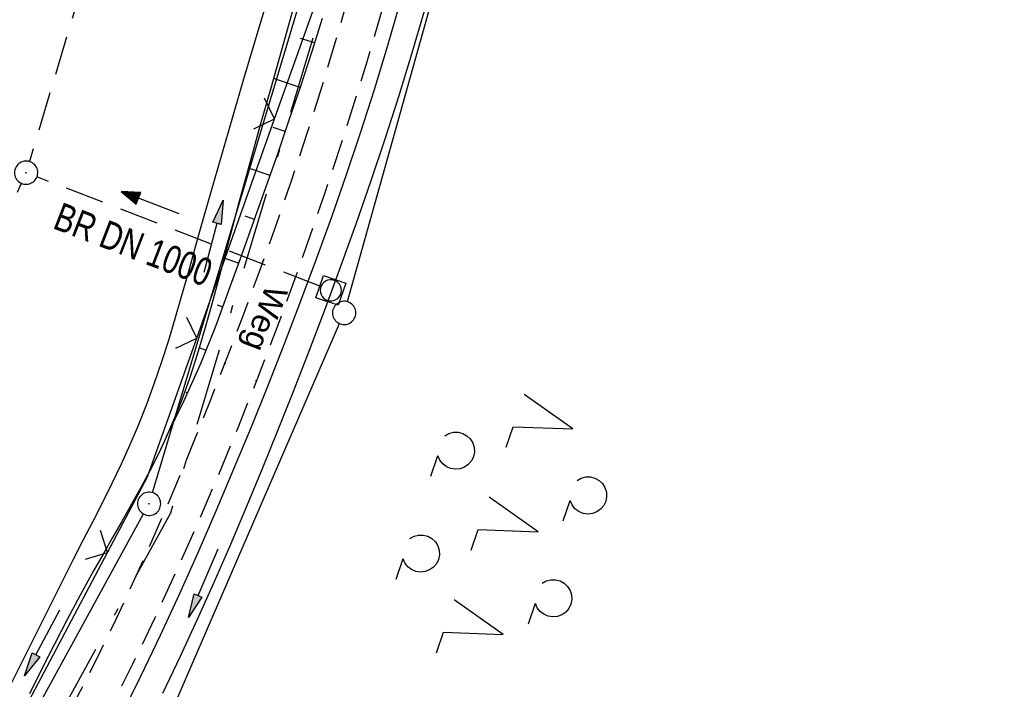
# Model space of a CAD drawing. Extents: x 510526 to 513920, y 467229 to 478797.
# Tile 362 of 467: x 512331 to 512394, y 475921 to 475964. Entities that reach past the tile are written whole.
import ezdxf

# ---------------------------------------------------------------- set-up
doc = ezdxf.new("R2010")
doc.units = 0
doc.header["$LTSCALE"] = 10
doc.header["$MEASUREMENT"] = 0
for name, pattern in [('AUSGEZOGEN', [0]), ('LT00', [0]), ('LT08', [0.42, 0.2, -0.1, 0.02, -0.1]), ('LT11', [0.3, 0.2, -0.1]), ('STRICHLINIE2', [0.375, 0.25, -0.125])]:
    doc.linetypes.add(name, pattern=pattern)
doc.layers.get('0').update_dxf_attribs({"linetype": 'LT00'})
for name, color, linetype in [('-Halt-Pfeil', 4, 'LT00'), ('-Haltung', 182, 'STRICHLINIE2'), ('-Haltungsbeschriftung', 182, 'LT00'), ('DFK_AB_L', 21, 'LT00'), ('DFK_AB_P', 7, 'LT00'), ('DFK_GZPKT', 250, 'LT00'), ('DFK_KATASTER', 250, 'LT00'), ('DFK_NUTZUNG', 250, 'LT00'), ('FELDWEG_TEXT', 1, 'Continuous'), ('GEMEINDEGRENZE', 3, 'LT08'), ('PFEIL', 140, 'AUSGEZOGEN'), ('V89_BOESCH', 250, 'LT00'), ('V89_BOSCHUNG', 250, 'LT00'), ('V89_FELDWEG', 250, 'LT11'), ('V89_GRABEN', 250, 'LT00'), ('V89_KA_MULD', 182, 'LT00'), ('V89_KA_PRUF', 182, 'LT00'), ('V89_ZAUN', 40, 'LT00')]:
    doc.layers.add(name, color=color, linetype=linetype)
doc.styles.add('Beschrift', font='ARIAL.TTF')
doc.styles.add('Haltungsbeschriftung', font='ARIAL.TTF', dxfattribs={"width": 0.75})

# ---------------------------------------------------------------- blocks, each defined once
blk = doc.blocks.new('SYMB7010')
at = {"color": 0, "linetype": 'ByBlock'}
for points in [[(-0.031408, 0.499213), (-0.093728, 0.49134), (-0.15457, 0.475719), (-0.212975, 0.452595), (-0.268021, 0.422333), (-0.31884, 0.385411), (-0.36463, 0.342411), (-0.40467, 0.29401), (-0.438329, 0.240973), (-0.465074, 0.184136), (-0.484486, 0.124395), (-0.496256, 0.062692), (-0.5002, 0)], [(0.5002, 0), (0.496256, 0.062692), (0.484485, 0.124395), (0.465074, 0.184136), (0.438329, 0.240973), (0.40467, 0.29401), (0.36463, 0.342411), (0.31884, 0.385411), (0.268021, 0.422333), (0.212975, 0.452595), (0.15457, 0.475719), (0.093728, 0.49134), (0.031408, 0.499213), (-0.031408, 0.499213)], [(-0.5002, 0), (-0.496256, -0.062692), (-0.484486, -0.124395), (-0.465075, -0.184136), (-0.438329, -0.240973), (-0.404671, -0.29401), (-0.36463, -0.342411), (-0.31884, -0.385411), (-0.268021, -0.422333), (-0.212975, -0.452595), (-0.154571, -0.475719), (-0.093728, -0.49134), (-0.031408, -0.499213), (0.031408, -0.499213)], [(0.031408, -0.499213), (0.093728, -0.491341), (0.15457, -0.475719), (0.212975, -0.452595), (0.268021, -0.422333), (0.31884, -0.385411), (0.36463, -0.342411), (0.404671, -0.294011), (0.438329, -0.240974), (0.465075, -0.184136), (0.484486, -0.124395), (0.496256, -0.062692), (0.500201, 0)]]:
    blk.add_lwpolyline(points, dxfattribs=at)
blk = doc.blocks.new('SYMB0003')
at = {"color": 0, "linetype": 'ByBlock'}
for p, q in [((-0.015712, 0), (0.010166, 0.012015)), ((0, -0.021257), (-0.015712, 0)), ((0.010166, 0.012015), (0, -0.021257))]:
    blk.add_line(p, q, dxfattribs=at)
for points in [[(-0.031395, 0.499013), (-0.093691, 0.491144), (-0.154509, 0.475528), (-0.21289, 0.452414), (-0.267913, 0.422164), (-0.318712, 0.385257), (-0.364484, 0.342274), (-0.404509, 0.293893), (-0.438154, 0.240877), (-0.464888, 0.184062), (-0.484292, 0.124345), (-0.496058, 0.062667), (-0.5, 0)], [(0.5, 0), (0.496057, 0.062667), (0.484292, 0.124345), (0.464888, 0.184062), (0.438153, 0.240877), (0.404509, 0.293893), (0.364484, 0.342274), (0.318712, 0.385257), (0.267913, 0.422164), (0.21289, 0.452414), (0.154509, 0.475528), (0.093691, 0.491144), (0.031395, 0.499013), (-0.031395, 0.499013)], [(-0.5, 0), (-0.496058, -0.062667), (-0.484292, -0.124345), (-0.464888, -0.184062), (-0.438154, -0.240877), (-0.404509, -0.293893), (-0.364485, -0.342274), (-0.318712, -0.385257), (-0.267914, -0.422164), (-0.21289, -0.452414), (-0.154509, -0.475529), (-0.093691, -0.491144), (-0.031395, -0.499014), (0.031395, -0.499014)], [(0.031395, -0.499014), (0.093691, -0.491144), (0.154509, -0.475529), (0.21289, -0.452414), (0.267914, -0.422164), (0.318712, -0.385257), (0.364485, -0.342274), (0.404509, -0.293893), (0.438154, -0.240877), (0.464889, -0.184062), (0.484292, -0.124345), (0.496058, -0.062667), (0.5, 0)]]:
    blk.add_lwpolyline(points, dxfattribs=at)
blk = doc.blocks.new('SYMB0011')
at = {"color": 0, "linetype": 'ByBlock'}
for p, q in [((0.5, 0), (-0.5, 0)), ((0, 0.5), (0, -0.5))]:
    blk.add_line(p, q, dxfattribs=at)
blk = doc.blocks.new('SYMB1210')
at = {"color": 0, "linetype": 'ByBlock'}
blk.add_line((0.018815, -0.179014), (0.055623, -0.17119), dxfattribs=at)
for points in [[(-0.2, -0.2), (-0.2, 0.2), (0.2, 0.2), (0.2, -0.2), (-0.2, -0.2)], [(0.018815, 0.179014), (-0.018815, 0.179014), (-0.055623, 0.17119), (-0.09, 0.155885), (-0.120444, 0.133766), (-0.145623, 0.105801), (-0.164438, 0.073213), (-0.176067, 0.037424), (-0.18, 0)], [(0.18, 0), (0.176067, 0.037424), (0.164438, 0.073213), (0.145623, 0.105801), (0.120444, 0.133766), (0.09, 0.155885), (0.055623, 0.17119), (0.018815, 0.179014)], [(-0.18, 0), (-0.176067, -0.037424), (-0.164438, -0.073213), (-0.145623, -0.105801), (-0.120444, -0.133766), (-0.09, -0.155885), (-0.055623, -0.17119), (-0.018815, -0.179014), (0.018815, -0.179014)], [(0.055623, -0.17119), (0.09, -0.155885), (0.120444, -0.133766), (0.145623, -0.105801), (0.164438, -0.073213), (0.176067, -0.037424), (0.18, 0)]]:
    blk.add_lwpolyline(points, dxfattribs=at)
blk = doc.blocks.new('SYMB0024')
at = {"color": 0, "linetype": 'ByBlock'}
for p, q in [((-0.5, 0.5), (0, 0)), ((0, 0), (0.5, 0.5))]:
    blk.add_line(p, q, dxfattribs=at)
blk = doc.blocks.new('Pfreil3')
at = {"layer": 'PFEIL'}
blk.add_hatch(color=256, dxfattribs=at).paths.add_polyline_path([(-1.549, 0.273), (-1.549, -0.273), (0, 0)])
for p, q in [((-1.549, 0), (-4.831, 0)), ((-1.549, -0.273), (-1.549, 0.273)), ((-1.549, 0.273), (0, 0)), ((0, 0), (-1.549, -0.273))]:
    blk.add_line(p, q, dxfattribs=at)
blk = doc.blocks.new('SYMB7200')
at = {"color": 0, "linetype": 'ByBlock'}
for p, q in [((-0.255, 0.315), (-0.115, 0.315)), ((0.445, 0.315), (0.585, 0.315)), ((0, 0.185), (-0.11, -0.185)), ((0.7, 0.185), (0.59, -0.185)), ((-0.255, -0.585), (-0.115, -0.585)), ((0.445, -0.585), (0.585, -0.585))]:
    blk.add_line(p, q, dxfattribs=at)
for points in [[(-0.393816, 0.316692), (-0.416239, 0.337055), (-0.432849, 0.362384), (-0.442589, 0.391064), (-0.444836, 0.42127), (-0.439449, 0.451077), (-0.426769, 0.478585), (-0.407606, 0.502042), (-0.38318, 0.519953), (-0.355047, 0.531177), (-0.325, 0.535), (-0.294953, 0.531177), (-0.26682, 0.519953), (-0.242394, 0.502042), (-0.223231, 0.478585), (-0.210551, 0.451077), (-0.205164, 0.42127), (-0.207411, 0.391064), (-0.21715, 0.362383), (-0.233761, 0.337055), (-0.256184, 0.316692)], [(0.306184, 0.316692), (0.283761, 0.337055), (0.267151, 0.362383), (0.257411, 0.391064), (0.255164, 0.42127), (0.260551, 0.451077), (0.273231, 0.478585), (0.292394, 0.502042), (0.31682, 0.519953), (0.344953, 0.531177), (0.375, 0.535), (0.405047, 0.531177), (0.43318, 0.519953), (0.457606, 0.502041), (0.476769, 0.478585), (0.489449, 0.451077), (0.494836, 0.42127), (0.492589, 0.391064), (0.48285, 0.362383), (0.466239, 0.337055), (0.443816, 0.316692)], [(-0.45, -0.185), (-0.59, -0.185), (-0.7, 0.185), (-0.81, -0.185)], [(0.25, -0.185), (0.11, -0.185), (0, 0.185)], [(0.95, -0.185), (0.81, -0.185), (0.7, 0.185)], [(-0.393815, -0.583308), (-0.416239, -0.562945), (-0.432849, -0.537616), (-0.442589, -0.508936), (-0.444836, -0.47873), (-0.439448, -0.448923), (-0.426769, -0.421415), (-0.407606, -0.397958), (-0.38318, -0.380047), (-0.355047, -0.368823), (-0.325, -0.365), (-0.294953, -0.368823), (-0.26682, -0.380047), (-0.242394, -0.397959), (-0.223231, -0.421415), (-0.210551, -0.448923), (-0.205164, -0.47873), (-0.207411, -0.508936), (-0.217151, -0.537617), (-0.233761, -0.562945), (-0.256184, -0.583308)], [(0.306185, -0.583308), (0.283761, -0.562945), (0.267151, -0.537616), (0.257411, -0.508936), (0.255164, -0.47873), (0.260552, -0.448923), (0.273231, -0.421415), (0.292394, -0.397958), (0.31682, -0.380047), (0.344953, -0.368823), (0.375, -0.365), (0.405047, -0.368823), (0.43318, -0.380047), (0.457606, -0.397959), (0.476769, -0.421415), (0.489449, -0.448923), (0.494836, -0.47873), (0.492589, -0.508936), (0.482849, -0.537617), (0.466239, -0.562945), (0.443815, -0.583308)]]:
    blk.add_lwpolyline(points, dxfattribs=at)
blk = doc.blocks.new('SYMB0070')
at = {"color": 0, "linetype": 'ByBlock'}
for p, q in [((-0.5, 0), (0.2, 0)), ((0.5, 0), (0.2, 0.1)), ((0.2, 0.1), (0.2, 0)), ((0.468, 0), (0.21, 0.086)), ((0.21, 0.086), (0.21, -0.086)), ((0.21, -0.086), (0.468, 0)), ((0.22, -0.072), (0.437, 0)), ((0.23, -0.058), (0.405, 0)), ((0.24, -0.045), (0.374, 0)), ((0.342, 0), (0.25, 0.031)), ((0.25, 0.031), (0.25, -0.031)), ((0.25, -0.031), (0.342, 0)), ((0.26, -0.017), (0.31, 0)), ((0.27, -0.003), (0.279, 0))]:
    blk.add_line(p, q, dxfattribs=at)
for points in [[(0.2, 0), (0.2, -0.1), (0.5, 0)], [(0.437, 0), (0.22, 0.072), (0.22, -0.072)], [(0.405, 0), (0.23, 0.058), (0.23, -0.058)], [(0.374, 0), (0.24, 0.045), (0.24, -0.045)], [(0.31, 0), (0.26, 0.017), (0.26, -0.017)], [(0.279, 0), (0.27, 0.003), (0.27, -0.003)]]:
    blk.add_lwpolyline(points, dxfattribs=at)

msp = doc.modelspace()

# ---------------------------------------------------------------- linework, layer by layer
at = {"layer": '-Haltung'}
for p, q in [((512347.596, 476009.353), (512331.292, 475954.612)), ((512350.007, 475946.574), (512331.778, 475953.623)), ((512310.398, 475908.233), (512330.769, 475953.21))]:
    msp.add_line(p, q, dxfattribs=at)
at = {"layer": 'DFK_AB_L'}
for p, q in [((512339.216, 475933.259), (512364.465, 476017.432)), ((512321.181, 475900.027), (512338.64, 475931.883))]:
    msp.add_line(p, q, dxfattribs=at)
at = {"layer": 'DFK_KATASTER'}
for p, q in [((512371.188, 476014.978), (512351.772, 475945.572)), ((512336.548, 475910.108), (512351.272, 475944.161))]:
    msp.add_line(p, q, dxfattribs=at)
at = {"layer": 'GEMEINDEGRENZE', "ltscale": 2.5, "flags": 128}
msp.add_lwpolyline([(512449.042, 475402.043), (512420.177, 475407.565), (512394.807, 475414.054), (512349.273, 475430.894), (512332.552, 475438.84), (512267.813, 475490.734), (512251.305, 475522.191), (512242.372, 475555.297), (512229.966, 475584.983), (512227.01, 475610.403), (512238.863, 475661.136), (512275.546, 475791.694), (512297.962, 475860.403), (512299.316, 475864.34), (512322.104, 475898.593), (512340.391, 475931.958), (512366.594, 476019.311), (512318.086, 476028.592), (512312.283, 476031.122), (512305.694, 476033.81), (512287.822, 475996.961), (512243.161, 475928.693), (512232.748, 475919.285), (512200.581, 475820.897), (512193.735, 475799.022), (512174.798, 475704.059), (512153.081, 475591.513), (512137.53, 475520.718), (512131.519, 475505.406), (512079.506, 475365.736), (512045.164, 475285.065), (511996.853, 475193.51), (511968.58, 475139.946), (511923.925, 475031.144), (511909.15, 474966.235), (511901.23, 474898.737), (511940.213, 474729.591), (511948.11, 474671.168), (511959.932, 474649.278), (511949.368, 474579.355), (511923.586, 474424.01), (511922.286, 474397.281), (511902.072, 474265.529), (511883.418, 474171.19), (511840.834, 474046.671), (511811.057, 474002.189), (511789.857, 473974.022), (511738.643, 473910.572), (511734.929, 473905.975), (511711.896, 473880.455), (511676.775, 473841.536), (511661.057, 473825.368), (511656.149, 473820.18), (511647.785, 473811.308), (511604.862, 473771.83), (511589.09, 473758.195), (511554.149, 473690.454), (511530.615, 473670.042), (511510.607, 473640.164), (511417.146, 473647.451), (511399.927, 473617.635), (511399.303, 473598.994), (511391.568, 473572.158), (511385.527, 473532.588), (511382.424, 473506.568), (511379.564, 473490.687), (511376.762, 473467.525), (511377.202, 473446.756), (511375.159, 473429.799), (511374.8, 473404.865), (511375.414, 473387.274), (511377.463, 473378.267), (511379.748, 473364.153), (511381.834, 473342.87), (511384.505, 473307.855), (511383.005, 473292.206), (511378.941, 473272.503), (511363.924, 473241.627), (511343.536, 473221.822), (511333.863, 473218.847), (511320.582, 473208.545), (511312.839, 473198.803), (511304.613, 473186.129), (511295.338, 473174.248), (511276.665, 473143.257), (511247.062, 473107.829), (511220.154, 473075.522), (511209.956, 473060.179), (511192.691, 473040.287), (511159.706, 473009.473), (511137.791, 472985.618), (511138.234, 472997.658), (511133.946, 473001.3), (511127.754, 472996.4), (511117.541, 472978.813), (511095.455, 472960.681), (511068.721, 472945.374), (511062.623, 472935.673), (511054.274, 472932.268), (511004.989, 472918.683), (510993.385, 472905.545), (510985.6, 472889.865), (510969.156, 472866.894), (510956.817, 472847.223), (510952.628, 472840.298), (510942.144, 472834.756), (510925.191, 472825.028), (510922.969, 472827.249), (510875.459, 472874.79), (510825.127, 472925.202), (510821.3, 472929.056), (510869.782, 472985.538), (510927.923, 473053.118), (510935.973, 473062.469), (510982.9, 473117.01), (510983.353, 473117.614), (510990.272, 473126.704), (510995.255, 473137.196), (510997.977, 473148.976), (510999.628, 473159.454), (511014.288, 473252.434)], dxfattribs=at)
at = {"layer": 'V89_BOESCH'}
msp.add_lwpolyline([(512340.126, 475936.878), (512341.268, 475939.21), (512342.326, 475941.582), (512343.299, 475943.989), (512344.184, 475946.43), (512344.968, 475948.599), (512345.748, 475950.769), (512346.522, 475952.941), (512347.285, 475955.116), (512348.035, 475957.294), (512348.768, 475959.478), (512349.48, 475961.667), (512350.17, 475963.862)], dxfattribs=at)
at = {"layer": 'V89_BOSCHUNG'}
for p, q in [((512349.67, 475962.264), (512348.746, 475962.553)), ((512348.74, 475959.395), (512347.009, 475959.97)), ((512347.778, 475956.543), (512346.989, 475956.816)), ((512346.791, 475953.705), (512345.396, 475954.196)), ((512345.787, 475950.878), (512345.196, 475951.086)), ((512344.771, 475948.055), (512343.834, 475948.385)), ((512343.759, 475945.226), (512343.41, 475945.354)), ((512342.679, 475942.43), (512342.23, 475942.595)), ((512341.481, 475939.672), (512341.384, 475939.713)), ((512340.179, 475936.983), (512340.173, 475936.986))]:
    msp.add_line(p, q, dxfattribs=at)
at = {"layer": 'V89_FELDWEG', "flags": 128}
for points in [[(512211.533, 475576.705), (512212.595, 475578.845), (512213.653, 475580.987), (512214.707, 475583.131), (512215.753, 475585.279), (512216.788, 475587.432), (512217.811, 475589.591), (512218.817, 475591.757), (512219.805, 475593.932), (512220.773, 475596.117), (512221.716, 475598.313), (512222.863, 475601.084), (512223.965, 475603.873), (512225.02, 475606.68), (512226.026, 475609.506), (512226.979, 475612.349), (512227.876, 475615.208), (512228.714, 475618.084), (512229.492, 475620.976), (512229.983, 475622.947), (512230.449, 475624.924), (512230.892, 475626.906), (512231.316, 475628.893), (512231.724, 475630.884), (512232.12, 475632.878), (512232.507, 475634.874), (512232.889, 475636.871), (512233.269, 475638.869), (512233.651, 475640.866), (512234.038, 475642.862), (512234.434, 475644.856), (512234.841, 475646.847), (512235.265, 475648.835), (512235.838, 475651.392), (512236.44, 475653.943), (512237.067, 475656.487), (512237.715, 475659.027), (512238.381, 475661.562), (512239.061, 475664.094), (512239.753, 475666.624), (512240.452, 475669.151), (512241.155, 475671.677), (512241.859, 475674.203), (512243.437, 475679.899), (512245.001, 475685.597), (512246.554, 475691.298), (512248.095, 475697.001), (512249.626, 475702.707), (512250.522, 475706.064), (512251.417, 475709.422), (512252.312, 475712.779), (512253.208, 475716.136), (512254.108, 475719.492), (512255.013, 475722.847), (512255.925, 475726.2), (512256.845, 475729.551), (512258.364, 475735), (512259.908, 475740.442), (512261.476, 475745.878), (512263.069, 475751.306), (512264.685, 475756.727), (512265.555, 475759.617), (512266.43, 475762.506), (512267.306, 475765.394), (512268.182, 475768.282), (512269.054, 475771.171), (512269.921, 475774.062), (512270.78, 475776.955), (512271.628, 475779.851), (512272.465, 475782.751), (512273.286, 475785.656), (512273.991, 475788.201), (512274.686, 475790.749), (512275.374, 475793.3), (512276.058, 475795.852), (512276.74, 475798.404), (512277.423, 475800.955), (512278.112, 475803.505), (512278.807, 475806.052), (512279.514, 475808.596), (512280.234, 475811.136), (512280.97, 475813.671), (512281.866, 475816.665), (512282.786, 475819.651), (512283.73, 475822.63), (512284.693, 475825.604), (512285.674, 475828.573), (512286.671, 475831.537), (512287.681, 475834.499), (512288.702, 475837.458), (512289.732, 475840.416), (512290.431, 475842.413), (512291.137, 475844.408), (512291.85, 475846.4), (512292.576, 475848.387), (512293.315, 475850.369), (512294.072, 475852.342), (512294.849, 475854.307), (512295.648, 475856.261), (512296.474, 475858.204), (512297.328, 475860.133), (512298.214, 475862.047), (512299.134, 475863.944), (512300.145, 475865.929), (512301.195, 475867.895), (512302.279, 475869.844), (512303.396, 475871.775), (512304.541, 475873.691), (512305.712, 475875.591), (512306.905, 475877.478), (512308.117, 475879.352), (512309.42, 475881.325), (512310.736, 475883.287), (512312.065, 475885.24), (512313.403, 475887.187), (512314.747, 475889.129), (512316.094, 475891.07), (512317.441, 475893.011), (512318.785, 475894.954), (512320.124, 475896.903), (512321.538, 475898.983), (512322.939, 475901.073), (512324.326, 475903.172), (512325.695, 475905.283), (512327.044, 475907.407), (512328.37, 475909.544), (512329.671, 475911.695), (512330.944, 475913.862), (512332.187, 475916.046), (512333.397, 475918.247), (512334.571, 475920.466), (512335.731, 475922.752), (512336.854, 475925.056), (512337.942, 475927.378), (512338.999, 475929.716), (512340.025, 475932.068), (512341.025, 475934.432), (512342, 475936.808), (512342.953, 475939.193), (512343.887, 475941.586), (512345.016, 475944.55), (512346.116, 475947.525), (512347.184, 475950.51), (512348.219, 475953.506), (512349.215, 475956.513), (512350.172, 475959.532), (512351.085, 475962.564), (512351.952, 475965.607), (512352.548, 475967.809), (512353.121, 475970.017), (512353.675, 475972.229), (512354.213, 475974.447), (512354.737, 475976.668), (512355.252, 475978.892), (512355.76, 475981.119), (512356.264, 475983.347), (512356.768, 475985.576), (512357.273, 475987.805), (512357.785, 475990.033), (512358.322, 475992.334), (512358.873, 475994.631), (512359.439, 475996.924), (512360.026, 475999.211), (512360.637, 476001.491), (512361.275, 476003.762), (512361.945, 476006.022), (512362.649, 476008.271), (512363.392, 476010.506), (512364.101, 476012.521), (512364.841, 476014.524), (512365.61, 476016.518), (512366.404, 476018.503), (512367.22, 476020.48), (512368.055, 476022.45), (512368.906, 476024.415), (512369.769, 476026.376), (512370.642, 476028.333), (512371.521, 476030.288), (512372.403, 476032.242), (512373.286, 476034.196), (512374.046, 476035.887), (512374.8, 476037.581), (512375.545, 476039.277), (512376.277, 476040.978), (512376.993, 476042.685), (512377.689, 476044.399), (512378.362, 476046.121), (512379.008, 476047.852), (512379.624, 476049.594), (512380.285, 476051.593), (512380.906, 476053.607), (512381.491, 476055.632), (512382.041, 476057.668), (512382.562, 476059.714), (512383.055, 476061.768), (512383.526, 476063.827), (512383.976, 476065.892), (512384.411, 476067.96), (512384.799, 476069.867), (512385.18, 476071.774), (512385.557, 476073.682), (512385.933, 476075.59), (512386.311, 476077.496), (512386.695, 476079.4), (512387.088, 476081.302), (512387.494, 476083.2), (512387.915, 476085.095), (512388.356, 476086.984), (512388.819, 476088.869), (512389.491, 476091.429), (512390.208, 476093.978), (512390.966, 476096.516), (512391.761, 476099.044), (512392.591, 476101.563), (512393.452, 476104.071), (512394.339, 476106.571), (512395.251, 476109.061), (512396.359, 476112.007), (512397.494, 476114.941), (512398.653, 476117.865), (512399.834, 476120.78), (512401.035, 476123.686), (512402.253, 476126.585), (512403.486, 476129.478), (512404.733, 476132.365), (512405.99, 476135.247), (512407.257, 476138.125), (512408.53, 476141.001), (512409.807, 476143.875), (512411.086, 476146.748), (512412.366, 476149.621), (512413.643, 476152.495), (512414.916, 476155.371), (512416.458, 476158.877), (512417.993, 476162.386), (512419.522, 476165.898), (512421.048, 476169.411), (512422.572, 476172.924), (512424.098, 476176.437), (512425.627, 476179.948), (512427.412, 476184.03), (512429.202, 476188.11), (512430.996, 476192.188), (512432.793, 476196.265), (512434.59, 476200.342), (512436.387, 476204.419), (512437.786, 476207.598), (512439.181, 476210.778), (512440.57, 476213.961), (512441.951, 476217.148), (512443.321, 476220.339), (512444.678, 476223.536), (512446.019, 476226.739), (512447.343, 476229.95), (512448.366, 476232.468), (512449.379, 476234.991), (512450.386, 476237.516), (512451.389, 476240.043), (512452.391, 476242.57), (512453.395, 476245.096), (512454.405, 476247.62), (512455.421, 476250.14), (512456.449, 476252.656), (512457.49, 476255.167), (512458.547, 476257.67), (512459.538, 476259.971), (512460.542, 476262.266), (512461.558, 476264.556), (512462.583, 476266.843), (512463.613, 476269.127), (512464.648, 476271.409), (512465.683, 476273.691), (512466.717, 476275.974), (512467.747, 476278.259), (512468.771, 476280.546), (512469.785, 476282.837), (512470.877, 476285.338), (512471.958, 476287.843), (512473.03, 476290.352), (512474.095, 476292.865), (512475.156, 476295.379), (512476.214, 476297.894), (512477.273, 476300.409), (512478.335, 476302.923), (512479.401, 476305.434), (512480.474, 476307.943), (512481.659, 476310.684), (512482.853, 476313.421), (512484.054, 476316.155), (512485.261, 476318.887), (512486.47, 476321.617), (512487.68, 476324.347), (512488.89, 476327.078), (512490.095, 476329.81), (512490.997, 476331.863)], [(512493.026, 476331.178), (512492.156, 476329.12), (512491.012, 476326.392), (512489.875, 476323.66), (512488.743, 476320.927), (512487.612, 476318.193), (512486.48, 476315.459), (512485.344, 476312.727), (512484.203, 476309.998), (512483.052, 476307.272), (512481.696, 476304.099), (512480.327, 476300.932), (512478.945, 476297.77), (512477.552, 476294.613), (512476.149, 476291.46), (512474.739, 476288.31), (512473.322, 476285.163), (512471.9, 476282.018), (512470.617, 476279.188), (512469.334, 476276.358), (512468.053, 476273.526), (512466.778, 476270.693), (512465.51, 476267.856), (512464.253, 476265.015), (512463.009, 476262.168), (512461.781, 476259.315), (512460.571, 476256.454), (512459.545, 476253.983), (512458.532, 476251.506), (512457.53, 476249.025), (512456.536, 476246.54), (512455.547, 476244.054), (512454.562, 476241.565), (512453.576, 476239.077), (512452.589, 476236.589), (512451.597, 476234.104), (512450.599, 476231.621), (512449.59, 476229.142), (512448.418, 476226.303), (512447.233, 476223.471), (512446.035, 476220.643), (512444.827, 476217.82), (512443.612, 476215), (512442.39, 476212.182), (512441.164, 476209.367), (512439.935, 476206.552), (512438.707, 476203.737), (512436.89, 476199.567), (512435.076, 476195.396), (512433.263, 476191.224), (512431.45, 476187.053), (512429.635, 476182.882), (512427.817, 476178.713), (512425.691, 476173.851), (512423.56, 476168.992), (512421.425, 476164.134), (512419.288, 476159.278), (512417.149, 476154.423), (512415.596, 476150.897), (512414.044, 476147.37), (512412.497, 476143.841), (512410.956, 476140.31), (512409.423, 476136.775), (512407.9, 476133.236), (512406.39, 476129.691), (512404.895, 476126.139), (512403.417, 476122.579), (512401.957, 476119.011), (512400.518, 476115.433), (512399.103, 476111.845), (512397.712, 476108.245), (512396.88, 476106.048), (512396.062, 476103.846), (512395.261, 476101.638), (512394.482, 476099.423), (512393.728, 476097.201), (512393.004, 476094.97), (512392.312, 476092.73), (512391.658, 476090.481), (512391.044, 476088.222), (512390.574, 476086.365), (512390.13, 476084.502), (512389.708, 476082.633), (512389.306, 476080.759), (512388.919, 476078.881), (512388.544, 476077), (512388.177, 476075.115), (512387.814, 476073.229), (512387.453, 476071.342), (512387.09, 476069.454), (512386.72, 476067.567), (512386.336, 476065.659), (512385.939, 476063.753), (512385.526, 476061.851), (512385.094, 476059.954), (512384.639, 476058.064), (512384.159, 476056.182), (512383.65, 476054.308), (512383.109, 476052.446), (512382.533, 476050.595), (512381.919, 476048.757), (512381.288, 476046.996), (512380.623, 476045.247), (512379.93, 476043.508), (512379.212, 476041.777), (512378.474, 476040.054), (512377.722, 476038.335), (512376.96, 476036.619), (512376.193, 476034.905), (512375.425, 476033.191), (512374.39, 476030.862), (512373.366, 476028.53), (512372.356, 476026.191), (512371.365, 476023.847), (512370.394, 476021.495), (512369.448, 476019.134), (512368.53, 476016.764), (512367.643, 476014.383), (512366.79, 476011.99), (512365.975, 476009.584), (512365.256, 476007.347), (512364.57, 476005.099), (512363.911, 476002.842), (512363.277, 476000.576), (512362.664, 475998.304), (512362.069, 475996.026), (512361.488, 475993.745), (512360.918, 475991.46), (512360.355, 475989.173), (512359.764, 475986.751), (512359.174, 475984.329), (512358.583, 475981.908), (512357.988, 475979.488), (512357.387, 475977.07), (512356.777, 475974.655), (512356.156, 475972.243), (512355.52, 475969.836), (512354.868, 475967.432), (512354.196, 475965.034), (512352.979, 475960.889), (512351.696, 475956.763), (512350.348, 475952.657), (512348.936, 475948.572), (512347.459, 475944.509), (512345.918, 475940.47), (512344.69, 475937.379), (512343.423, 475934.304), (512342.115, 475931.247), (512340.765, 475928.208), (512339.371, 475925.189), (512337.933, 475922.191), (512336.447, 475919.216), (512334.622, 475915.718), (512332.73, 475912.254), (512330.772, 475908.827), (512328.751, 475905.438), (512326.666, 475902.087), (512324.521, 475898.776), (512322.315, 475895.507), (512321.105, 475893.766), (512319.883, 475892.036), (512318.65, 475890.312), (512317.412, 475888.593), (512316.17, 475886.876), (512314.93, 475885.158), (512313.694, 475883.436), (512312.467, 475881.707), (512311.251, 475879.97), (512310.05, 475878.221), (512308.816, 475876.38), (512307.605, 475874.521), (512306.421, 475872.647), (512305.265, 475870.754), (512304.142, 475868.844), (512303.054, 475866.914), (512302.004, 475864.966), (512300.994, 475862.997), (512300.077, 475861.113), (512299.195, 475859.212), (512298.346, 475857.295), (512297.527, 475855.365), (512296.735, 475853.422), (512295.965, 475851.469), (512295.216, 475849.507), (512294.483, 475847.537), (512293.764, 475845.561), (512293.056, 475843.581), (512292.355, 475841.598), (512291.658, 475839.615), (512290.732, 475836.971), (512289.811, 475834.327), (512288.896, 475831.683), (512287.991, 475829.036), (512287.097, 475826.387), (512286.218, 475823.733), (512285.356, 475821.075), (512284.514, 475818.412), (512283.694, 475815.742), (512282.898, 475813.064), (512282.233, 475810.75), (512281.586, 475808.431), (512280.953, 475806.107), (512280.332, 475803.779), (512279.721, 475801.448), (512279.116, 475799.115), (512278.515, 475796.781), (512277.916, 475794.447), (512277.315, 475792.112), (512276.709, 475789.779), (512276.097, 475787.448), (512275.475, 475785.12), (512274.674, 475782.188), (512273.855, 475779.262), (512273.022, 475776.34), (512272.176, 475773.421), (512271.32, 475770.506), (512270.456, 475767.592), (512269.587, 475764.681), (512268.714, 475761.77), (512267.841, 475758.859), (512266.969, 475755.948), (512265.815, 475752.072), (512264.669, 475748.193), (512263.536, 475744.311), (512262.415, 475740.425), (512261.311, 475736.535), (512260.224, 475732.64), (512259.157, 475728.739), (512258.36, 475725.77), (512257.573, 475722.798), (512256.793, 475719.825), (512256.017, 475716.85), (512255.243, 475713.875), (512254.466, 475710.901), (512253.686, 475707.928), (512252.897, 475704.957), (512252.099, 475701.989), (512251.237, 475698.841), (512250.363, 475695.696), (512249.48, 475692.554), (512248.59, 475689.413), (512247.696, 475686.273), (512246.802, 475683.134), (512245.909, 475679.994), (512245.021, 475676.852), (512244.14, 475673.708), (512243.357, 475670.879), (512242.585, 475668.047), (512241.826, 475665.211), (512241.083, 475662.371), (512240.359, 475659.527), (512239.655, 475656.678), (512238.976, 475653.823), (512238.322, 475650.962), (512237.697, 475648.095), (512237.257, 475645.983), (512236.83, 475643.867), (512236.413, 475641.749), (512236.002, 475639.63), (512235.594, 475637.511), (512235.186, 475635.391), (512234.774, 475633.273), (512234.354, 475631.156), (512233.922, 475629.042), (512233.477, 475626.931), (512233.013, 475624.824), (512232.527, 475622.723), (512232.017, 475620.627), (512231.235, 475617.63), (512230.396, 475614.647), (512229.502, 475611.68), (512228.554, 475608.728), (512227.555, 475605.793), (512226.506, 475602.875), (512225.409, 475599.975), (512224.266, 475597.094), (512223.346, 475594.865), (512222.402, 475592.647), (512221.437, 475590.438), (512220.453, 475588.237), (512219.452, 475586.044), (512218.438, 475583.856), (512217.414, 475581.673), (512216.382, 475579.494), (512215.344, 475577.317), (512214.303, 475575.142)]]:
    msp.add_lwpolyline(points, dxfattribs=at)
at = {"layer": 'V89_GRABEN'}
for points in [[(512329.939, 475920.588), (512330.776, 475922.262), (512331.611, 475923.938), (512332.447, 475925.615), (512333.286, 475927.291), (512334.133, 475928.963), (512334.761, 475930.188), (512335.389, 475931.412), (512336.01, 475932.639), (512336.62, 475933.87), (512337.212, 475935.107), (512337.779, 475936.354), (512338.318, 475937.613), (512338.852, 475938.965), (512339.352, 475940.331), (512339.821, 475941.71), (512340.264, 475943.099), (512340.688, 475944.496), (512341.096, 475945.9), (512341.494, 475947.308), (512341.887, 475948.719), (512342.28, 475950.131), (512342.974, 475952.587), (512343.68, 475955.04), (512344.394, 475957.491), (512345.114, 475959.94), (512345.836, 475962.389), (512346.557, 475964.838)], [(512355.135, 475964.765), (512354.34, 475962.001), (512353.501, 475959.246), (512352.622, 475956.499), (512351.705, 475953.761), (512350.754, 475951.032), (512349.771, 475948.312), (512348.759, 475945.6), (512347.723, 475942.898), (512346.663, 475940.205), (512345.567, 475937.48), (512344.449, 475934.765), (512343.306, 475932.062), (512342.137, 475929.373), (512340.938, 475926.698), (512339.709, 475924.039), (512338.447, 475921.397), (512337.149, 475918.773)], [(512348.221, 475964.255), (512347.528, 475961.805), (512346.835, 475959.353), (512346.146, 475956.899), (512345.464, 475954.442), (512344.791, 475951.981), (512344.131, 475949.516), (512343.791, 475948.225), (512343.451, 475946.935), (512343.106, 475945.647), (512342.75, 475944.364), (512342.379, 475943.087), (512341.988, 475941.82), (512341.572, 475940.563), (512341.126, 475939.319), (512340.646, 475938.09), (512340.126, 475936.878), (512339.604, 475935.768), (512339.051, 475934.672), (512338.472, 475933.586), (512337.874, 475932.508), (512337.264, 475931.434), (512336.647, 475930.363), (512336.031, 475929.292), (512335.421, 475928.216), (512334.56, 475926.649), (512333.722, 475925.07), (512332.902, 475923.482), (512332.098, 475921.888), (512331.303, 475920.289)], [(512339.88, 475920.335), (512341.02, 475922.714), (512342.13, 475925.109), (512343.212, 475927.519), (512344.269, 475929.941), (512345.301, 475932.376), (512346.313, 475934.821), (512347.305, 475937.276), (512348.281, 475939.739), (512349.329, 475942.441), (512350.357, 475945.152), (512351.362, 475947.871), (512352.341, 475950.597), (512353.29, 475953.33), (512354.208, 475956.07), (512355.091, 475958.816), (512355.937, 475961.569), (512356.743, 475964.327)]]:
    msp.add_lwpolyline(points, dxfattribs=at)
at = {"layer": 'V89_ZAUN'}
for p, q in [((512342.066, 475943.221), (512347.085, 475957.357)), ((512329.309, 475916.144), (512336.316, 475929.407))]:
    msp.add_line(p, q, dxfattribs=at)
for points in [[(512347.085, 475957.357), (512350.242, 475966.245), (512351.613, 475971.641)], [(512336.316, 475929.407), (512338.889, 475934.276), (512342.066, 475943.221)]]:
    msp.add_lwpolyline(points, dxfattribs=at)

# ---------------------------------------------------------------- block references
at = {"layer": '-Halt-Pfeil', "xscale": 3.999999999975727, "yscale": 4, "zscale": 4, "rotation": 158.8587371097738}
msp.add_blockref('SYMB0070', (512339.063, 475951.957), dxfattribs=at)
at = {"layer": 'DFK_AB_P', "xscale": 1.499999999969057, "yscale": 1.5, "zscale": 1.5, "rotation": 251.2881100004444}
msp.add_blockref('SYMB0003', (512339, 475932.54), dxfattribs=at)
at = {"layer": 'DFK_GZPKT', "xscale": 1.499999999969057, "yscale": 1.5, "zscale": 1.5, "rotation": 251.2881100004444}
msp.add_blockref('SYMB7010', (512351.57, 475944.85), dxfattribs=at)
at = {"layer": 'DFK_NUTZUNG', "xscale": 9.999999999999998, "yscale": 10, "zscale": 10, "rotation": 251.28826}
msp.add_blockref('SYMB7200', (512362.312, 475931.331), dxfattribs=at)
at = {"layer": 'PFEIL'}
for p, rotation in [((512343.769, 475952.121), 75.15116746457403), ((512341.537, 475925.207), 246.5546508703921), ((512330.98, 475921.436), 241.9127639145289)]:
    msp.add_blockref('Pfreil3', p, dxfattribs=dict(at, rotation=rotation))
at = {"layer": 'V89_FELDWEG', "xscale": 0.09999999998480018, "yscale": 0.09999999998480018, "zscale": 0.1, "rotation": 251.3214071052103}
for p in [(512343.887, 475941.585), (512345.918, 475940.47)]:
    msp.add_blockref('SYMB0011', p, dxfattribs=at)
at = {"layer": 'V89_KA_MULD', "xscale": 3.800000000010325, "yscale": 3.800000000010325, "zscale": 3.8, "rotation": 251.3214071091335}
msp.add_blockref('SYMB1210', (512350.706, 475946.303), dxfattribs=at)
at = {"layer": 'V89_KA_PRUF', "xscale": 1.499999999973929, "yscale": 1.499999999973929, "zscale": 1.5, "rotation": 251.3214071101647}
msp.add_blockref('SYMB0003', (512331.078, 475953.893), dxfattribs=at)
at = {"layer": 'V89_ZAUN', "yscale": 2.099999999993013, "zscale": 2.1}
for p, xscale, rotation in [((512347.085, 475957.357), 2.100000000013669, 70.4506071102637), ((512342.066, 475943.221), 2.100000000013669, 70.4506071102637), ((512336.316, 475929.407), 2.099999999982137, 62.14769710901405)]:
    msp.add_blockref('SYMB0024', p, dxfattribs=dict(at, xscale=xscale, rotation=rotation))

# ---------------------------------------------------------------- texts
at = {"layer": '-Haltungsbeschriftung', "style": 'Haltungsbeschriftung', "width": 0.75}
msp.add_text('BR DN 1000', height=1.8, rotation=338.85874, dxfattribs=at).set_placement((512332.723, 475950.334))
at = {"layer": 'FELDWEG_TEXT', "style": 'Beschrift'}
msp.add_text('Weg', height=1.5, rotation=249.11727, dxfattribs=at).set_placement((512346.567, 475946.76))

doc.saveas('drawing.dxf')
